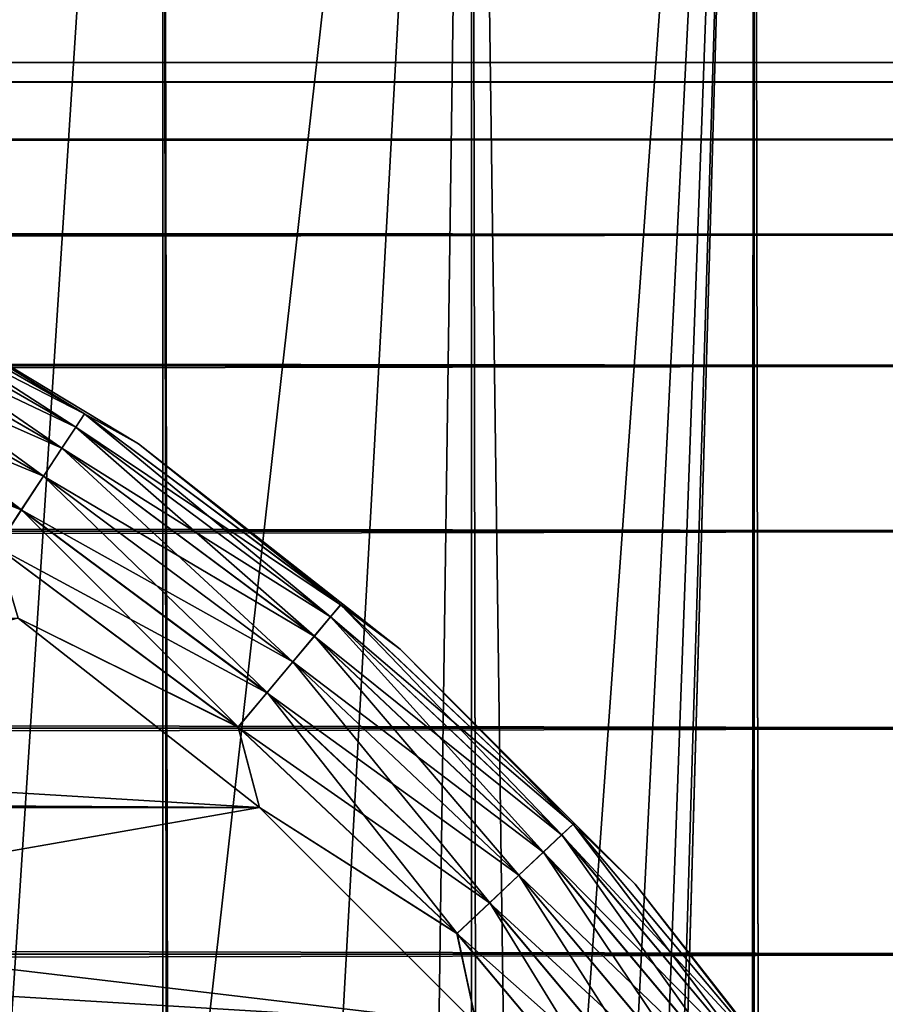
# Model space of a CAD drawing. Extents: x -265 to 265, y 0 to 747.
# Tile 290 of 292: x 256.82 to 260.91, y 728.05 to 732.7. Entities that reach past the tile are written whole.
import ezdxf

# ---------------------------------------------------------------- set-up
doc = ezdxf.new("R2010")
doc.units = 0
doc.header["$LTSCALE"] = 65.185185
for name, color, linetype in [('102', 7, 'CONTINUOUS'), ('106', 7, 'CONTINUOUS'), ('110', 7, 'CONTINUOUS'), ('3', 7, 'CONTINUOUS'), ('87', 7, 'CONTINUOUS'), ('88', 7, 'CONTINUOUS'), ('97', 7, 'CONTINUOUS'), ('98', 7, 'CONTINUOUS')]:
    doc.layers.add(name, color=color, linetype=linetype)

msp = doc.modelspace()

# ---------------------------------------------------------------- linework, layer by layer
at = {"layer": '102', "color": 7, "linetype": 'CONTINUOUS'}
for points in [[(257.3848, 730.6988, -74), (256.0414, 731.5109, -74), (257.3848, 730.6988, -26), (257.3848, 730.6988, -74)], [(257.3848, 730.6988, -26), (256.0414, 731.5109, -74), (256.0414, 731.5109, -26), (257.3848, 730.6988, -26)], [(258.6206, 729.7306, -74), (257.3848, 730.6988, -74), (258.6206, 729.7306, -26), (258.6206, 729.7306, -74)], [(258.6206, 729.7306, -26), (257.3848, 730.6988, -74), (257.3848, 730.6988, -26), (258.6206, 729.7306, -26)], [(259.7306, 728.6206, -74), (258.6206, 729.7306, -74), (259.7306, 728.6206, -26), (259.7306, 728.6206, -74)], [(259.7306, 728.6206, -26), (258.6206, 729.7306, -74), (258.6206, 729.7306, -26), (259.7306, 728.6206, -26)], [(260.6988, 727.3848, -74), (259.7306, 728.6206, -74), (260.6988, 727.3848, -26), (260.6988, 727.3848, -74)], [(260.6988, 727.3848, -26), (259.7306, 728.6206, -74), (259.7306, 728.6206, -26), (260.6988, 727.3848, -26)]]:
    msp.add_3dface(points, dxfattribs=at)
at = {"layer": '106', "color": 7, "linetype": 'CONTINUOUS'}
for points in [[(257.1298, 730.8404, -74.2225), (255.7899, 731.5286, -74.4341), (255.8231, 731.5948, -74.2225), (257.1298, 730.8404, -74.2225)], [(256.0414, 731.5109, -74), (257.1298, 730.8404, -74.2225), (255.8231, 731.5948, -74.2225), (256.0414, 731.5109, -74)], [(257.0891, 730.7785, -74.4341), (255.7363, 731.422, -74.6238), (255.7899, 731.5286, -74.4341), (257.0891, 730.7785, -74.4341)], [(257.0891, 730.7785, -74.4341), (255.7899, 731.5286, -74.4341), (257.1298, 730.8404, -74.2225), (257.0891, 730.7785, -74.4341)], [(256.0414, 731.5109, -74), (257.3848, 730.6988, -74), (257.1298, 730.8404, -74.2225), (256.0414, 731.5109, -74)], [(257.0236, 730.6788, -74.6238), (255.6652, 731.2803, -74.7823), (255.7363, 731.422, -74.6238), (257.0236, 730.6788, -74.6238)], [(257.0236, 730.6788, -74.6238), (255.7363, 731.422, -74.6238), (257.0891, 730.7785, -74.4341), (257.0236, 730.6788, -74.6238)], [(256.9364, 730.5463, -74.7823), (255.58, 731.1106, -74.9014), (255.6652, 731.2803, -74.7823), (256.9364, 730.5463, -74.7823)], [(256.9364, 730.5463, -74.7823), (255.6652, 731.2803, -74.7823), (257.0236, 730.6788, -74.6238), (256.9364, 730.5463, -74.7823)], [(256.8321, 730.3877, -74.9014), (255.485, 730.9215, -74.9752), (255.58, 731.1106, -74.9014), (256.8321, 730.3877, -74.9014)], [(256.8321, 730.3877, -74.9014), (255.58, 731.1106, -74.9014), (256.9364, 730.5463, -74.7823), (256.8321, 730.3877, -74.9014)], [(256.7158, 730.2109, -74.9752), (255.485, 730.9215, -74.9752), (256.8321, 730.3877, -74.9014), (256.7158, 730.2109, -74.9752)], [(258.3401, 729.9394, -74.2225), (257.0891, 730.7785, -74.4341), (257.1298, 730.8404, -74.2225), (258.3401, 729.9394, -74.2225)], [(257.3848, 730.6988, -74), (258.3401, 729.9394, -74.2225), (257.1298, 730.8404, -74.2225), (257.3848, 730.6988, -74)], [(258.2925, 729.8826, -74.4341), (257.0236, 730.6788, -74.6238), (257.0891, 730.7785, -74.4341), (258.2925, 729.8826, -74.4341)], [(258.2925, 729.8826, -74.4341), (257.0891, 730.7785, -74.4341), (258.3401, 729.9394, -74.2225), (258.2925, 729.8826, -74.4341)], [(257.3848, 730.6988, -74), (258.6206, 729.7306, -74), (258.3401, 729.9394, -74.2225), (257.3848, 730.6988, -74)], [(258.2158, 729.7912, -74.6238), (256.9364, 730.5463, -74.7823), (257.0236, 730.6788, -74.6238), (258.2158, 729.7912, -74.6238)], [(258.2158, 729.7912, -74.6238), (257.0236, 730.6788, -74.6238), (258.2925, 729.8826, -74.4341), (258.2158, 729.7912, -74.6238)], [(258.1139, 729.6698, -74.7823), (256.8321, 730.3877, -74.9014), (256.9364, 730.5463, -74.7823), (258.1139, 729.6698, -74.7823)], [(258.1139, 729.6698, -74.7823), (256.9364, 730.5463, -74.7823), (258.2158, 729.7912, -74.6238), (258.1139, 729.6698, -74.7823)], [(257.9918, 729.5243, -74.9014), (256.7158, 730.2109, -74.9752), (256.8321, 730.3877, -74.9014), (257.9918, 729.5243, -74.9014)], [(257.9918, 729.5243, -74.9014), (256.8321, 730.3877, -74.9014), (258.1139, 729.6698, -74.7823), (257.9918, 729.5243, -74.9014)], [(257.8558, 729.3622, -74.9752), (256.8167, 729.8758, -75), (256.7158, 730.2109, -74.9752), (257.8558, 729.3622, -74.9752)], [(257.8558, 729.3622, -74.9752), (256.7158, 730.2109, -74.9752), (257.9918, 729.5243, -74.9014), (257.8558, 729.3622, -74.9752)], [(259.4376, 728.9039, -74.2225), (258.2925, 729.8826, -74.4341), (258.3401, 729.9394, -74.2225), (259.4376, 728.9039, -74.2225)], [(258.6206, 729.7306, -74), (259.4376, 728.9039, -74.2225), (258.3401, 729.9394, -74.2225), (258.6206, 729.7306, -74)], [(257.9575, 728.9821, -75), (256.8167, 729.8758, -75), (257.8558, 729.3622, -74.9752), (257.9575, 728.9821, -75)], [(259.3838, 728.8531, -74.4341), (258.2158, 729.7912, -74.6238), (258.2925, 729.8826, -74.4341), (259.3838, 728.8531, -74.4341)], [(259.3838, 728.8531, -74.4341), (258.2925, 729.8826, -74.4341), (259.4376, 728.9039, -74.2225), (259.3838, 728.8531, -74.4341)], [(259.297, 728.7712, -74.6238), (258.1139, 729.6698, -74.7823), (258.2158, 729.7912, -74.6238), (259.297, 728.7712, -74.6238)], [(259.297, 728.7712, -74.6238), (258.2158, 729.7912, -74.6238), (259.3838, 728.8531, -74.4341), (259.297, 728.7712, -74.6238)], [(258.6206, 729.7306, -74), (259.7306, 728.6206, -74), (259.4376, 728.9039, -74.2225), (258.6206, 729.7306, -74)], [(259.1816, 728.6624, -74.7823), (257.9918, 729.5243, -74.9014), (258.1139, 729.6698, -74.7823), (259.1816, 728.6624, -74.7823)], [(259.1816, 728.6624, -74.7823), (258.1139, 729.6698, -74.7823), (259.297, 728.7712, -74.6238), (259.1816, 728.6624, -74.7823)], [(259.0435, 728.5321, -74.9014), (257.8558, 729.3622, -74.9752), (257.9918, 729.5243, -74.9014), (259.0435, 728.5321, -74.9014)], [(259.0435, 728.5321, -74.9014), (257.9918, 729.5243, -74.9014), (259.1816, 728.6624, -74.7823), (259.0435, 728.5321, -74.9014)], [(258.8895, 728.3869, -74.9752), (257.9575, 728.9821, -75), (257.8558, 729.3622, -74.9752), (258.8895, 728.3869, -74.9752)], [(258.8895, 728.3869, -74.9752), (257.8558, 729.3622, -74.9752), (259.0435, 728.5321, -74.9014), (258.8895, 728.3869, -74.9752)], [(258.9821, 727.9575, -75), (257.9575, 728.9821, -75), (258.8895, 728.3869, -74.9752), (258.9821, 727.9575, -75)], [(260.4075, 727.7481, -74.2225), (259.3838, 728.8531, -74.4341), (259.4376, 728.9039, -74.2225), (260.4075, 727.7481, -74.2225)], [(259.7306, 728.6206, -74), (260.4075, 727.7481, -74.2225), (259.4376, 728.9039, -74.2225), (259.7306, 728.6206, -74)], [(260.3481, 727.7039, -74.4341), (259.297, 728.7712, -74.6238), (259.3838, 728.8531, -74.4341), (260.3481, 727.7039, -74.4341)], [(260.3481, 727.7039, -74.4341), (259.3838, 728.8531, -74.4341), (260.4075, 727.7481, -74.2225), (260.3481, 727.7039, -74.4341)], [(260.2524, 727.6326, -74.6238), (259.1816, 728.6624, -74.7823), (259.297, 728.7712, -74.6238), (260.2524, 727.6326, -74.6238)], [(260.2524, 727.6326, -74.6238), (259.297, 728.7712, -74.6238), (260.3481, 727.7039, -74.4341), (260.2524, 727.6326, -74.6238)], [(260.1252, 727.5379, -74.7823), (259.0435, 728.5321, -74.9014), (259.1816, 728.6624, -74.7823), (260.1252, 727.5379, -74.7823)], [(260.1252, 727.5379, -74.7823), (259.1816, 728.6624, -74.7823), (260.2524, 727.6326, -74.6238), (260.1252, 727.5379, -74.7823)], [(259.7306, 728.6206, -74), (260.6988, 727.3848, -74), (260.4075, 727.7481, -74.2225), (259.7306, 728.6206, -74)], [(259.9729, 727.4245, -74.9014), (258.8895, 728.3869, -74.9752), (259.0435, 728.5321, -74.9014), (259.9729, 727.4245, -74.9014)], [(259.9729, 727.4245, -74.9014), (259.0435, 728.5321, -74.9014), (260.1252, 727.5379, -74.7823), (259.9729, 727.4245, -74.9014)], [(259.8031, 727.2981, -74.9752), (258.9821, 727.9575, -75), (258.8895, 728.3869, -74.9752), (259.8031, 727.2981, -74.9752)], [(259.8031, 727.2981, -74.9752), (258.8895, 728.3869, -74.9752), (259.9729, 727.4245, -74.9014), (259.8031, 727.2981, -74.9752)]]:
    msp.add_3dface(points, dxfattribs=at)
at = {"layer": '110', "color": 7, "linetype": 'CONTINUOUS'}
for points in [[(255.7901, 731.5291, -25.5669), (257.0894, 730.7789, -25.5669), (255.8232, 731.595, -25.7786), (255.7901, 731.5291, -25.5669)], [(256.0414, 731.5109, -26), (255.8232, 731.595, -25.7786), (257.13, 730.8406, -25.7786), (256.0414, 731.5109, -26)], [(255.8232, 731.595, -25.7786), (257.0894, 730.7789, -25.5669), (257.13, 730.8406, -25.7786), (255.8232, 731.595, -25.7786)], [(255.7367, 731.4226, -25.377), (257.024, 730.6794, -25.377), (255.7901, 731.5291, -25.5669), (255.7367, 731.4226, -25.377)], [(255.7901, 731.5291, -25.5669), (257.024, 730.6794, -25.377), (257.0894, 730.7789, -25.5669), (255.7901, 731.5291, -25.5669)], [(257.3848, 730.6988, -26), (256.0414, 731.5109, -26), (257.13, 730.8406, -25.7786), (257.3848, 730.6988, -26)], [(255.6656, 731.2811, -25.2184), (256.9369, 730.5471, -25.2184), (255.7367, 731.4226, -25.377), (255.6656, 731.2811, -25.2184)], [(255.7367, 731.4226, -25.377), (256.9369, 730.5471, -25.2184), (257.024, 730.6794, -25.377), (255.7367, 731.4226, -25.377)], [(255.5804, 731.1115, -25.0991), (256.8326, 730.3885, -25.0991), (255.6656, 731.2811, -25.2184), (255.5804, 731.1115, -25.0991)], [(255.6656, 731.2811, -25.2184), (256.8326, 730.3885, -25.0991), (256.9369, 730.5471, -25.2184), (255.6656, 731.2811, -25.2184)], [(255.5804, 731.1115, -25.0991), (256.7164, 730.2118, -25.0251), (256.8326, 730.3885, -25.0991), (255.5804, 731.1115, -25.0991)], [(257.0894, 730.7789, -25.5669), (258.2928, 729.883, -25.5669), (257.13, 730.8406, -25.7786), (257.0894, 730.7789, -25.5669)], [(257.3848, 730.6988, -26), (257.13, 730.8406, -25.7786), (258.3403, 729.9396, -25.7786), (257.3848, 730.6988, -26)], [(257.13, 730.8406, -25.7786), (258.2928, 729.883, -25.5669), (258.3403, 729.9396, -25.7786), (257.13, 730.8406, -25.7786)], [(257.024, 730.6794, -25.377), (258.2163, 729.7918, -25.377), (257.0894, 730.7789, -25.5669), (257.024, 730.6794, -25.377)], [(257.0894, 730.7789, -25.5669), (258.2163, 729.7918, -25.377), (258.2928, 729.883, -25.5669), (257.0894, 730.7789, -25.5669)], [(258.6206, 729.7306, -26), (257.3848, 730.6988, -26), (258.3403, 729.9396, -25.7786), (258.6206, 729.7306, -26)], [(256.9369, 730.5471, -25.2184), (258.1144, 729.6704, -25.2184), (257.024, 730.6794, -25.377), (256.9369, 730.5471, -25.2184)], [(257.024, 730.6794, -25.377), (258.1144, 729.6704, -25.2184), (258.2163, 729.7918, -25.377), (257.024, 730.6794, -25.377)], [(256.8326, 730.3885, -25.0991), (257.9925, 729.5251, -25.0991), (256.9369, 730.5471, -25.2184), (256.8326, 730.3885, -25.0991)], [(256.9369, 730.5471, -25.2184), (257.9925, 729.5251, -25.0991), (258.1144, 729.6704, -25.2184), (256.9369, 730.5471, -25.2184)], [(256.7164, 730.2118, -25.0251), (257.8565, 729.363, -25.0251), (256.8326, 730.3885, -25.0991), (256.7164, 730.2118, -25.0251)], [(256.8326, 730.3885, -25.0991), (257.8565, 729.363, -25.0251), (257.9925, 729.5251, -25.0991), (256.8326, 730.3885, -25.0991)], [(256.7164, 730.2118, -25.0251), (256.8167, 729.8758, -25), (257.8565, 729.363, -25.0251), (256.7164, 730.2118, -25.0251)], [(258.2928, 729.883, -25.5669), (259.3841, 728.8534, -25.5669), (258.3403, 729.9396, -25.7786), (258.2928, 729.883, -25.5669)], [(258.6206, 729.7306, -26), (258.3403, 729.9396, -25.7786), (259.4378, 728.9041, -25.7786), (258.6206, 729.7306, -26)], [(258.3403, 729.9396, -25.7786), (259.3841, 728.8534, -25.5669), (259.4378, 728.9041, -25.7786), (258.3403, 729.9396, -25.7786)], [(256.8167, 729.8758, -25), (257.9575, 728.9821, -25), (257.8565, 729.363, -25.0251), (256.8167, 729.8758, -25)], [(258.2163, 729.7918, -25.377), (259.2975, 728.7717, -25.377), (258.2928, 729.883, -25.5669), (258.2163, 729.7918, -25.377)], [(258.2928, 729.883, -25.5669), (259.2975, 728.7717, -25.377), (259.3841, 728.8534, -25.5669), (258.2928, 729.883, -25.5669)], [(258.1144, 729.6704, -25.2184), (259.1822, 728.663, -25.2184), (258.2163, 729.7918, -25.377), (258.1144, 729.6704, -25.2184)], [(258.2163, 729.7918, -25.377), (259.1822, 728.663, -25.2184), (259.2975, 728.7717, -25.377), (258.2163, 729.7918, -25.377)], [(259.7306, 728.6206, -26), (258.6206, 729.7306, -26), (259.4378, 728.9041, -25.7786), (259.7306, 728.6206, -26)], [(257.9925, 729.5251, -25.0991), (259.0442, 728.5328, -25.0991), (258.1144, 729.6704, -25.2184), (257.9925, 729.5251, -25.0991)], [(258.1144, 729.6704, -25.2184), (259.0442, 728.5328, -25.0991), (259.1822, 728.663, -25.2184), (258.1144, 729.6704, -25.2184)], [(257.8565, 729.363, -25.0251), (258.8903, 728.3876, -25.0251), (257.9925, 729.5251, -25.0991), (257.8565, 729.363, -25.0251)], [(257.9925, 729.5251, -25.0991), (258.8903, 728.3876, -25.0251), (259.0442, 728.5328, -25.0991), (257.9925, 729.5251, -25.0991)], [(257.8565, 729.363, -25.0251), (257.9575, 728.9821, -25), (258.8903, 728.3876, -25.0251), (257.8565, 729.363, -25.0251)], [(257.9575, 728.9821, -25), (258.9821, 727.9575, -25), (258.8903, 728.3876, -25.0251), (257.9575, 728.9821, -25)], [(259.3841, 728.8534, -25.5669), (260.3485, 727.7042, -25.5669), (259.4378, 728.9041, -25.7786), (259.3841, 728.8534, -25.5669)], [(259.7306, 728.6206, -26), (259.4378, 728.9041, -25.7786), (260.4077, 727.7482, -25.7786), (259.7306, 728.6206, -26)], [(259.4378, 728.9041, -25.7786), (260.3485, 727.7042, -25.5669), (260.4077, 727.7482, -25.7786), (259.4378, 728.9041, -25.7786)], [(259.2975, 728.7717, -25.377), (260.2529, 727.633, -25.377), (259.3841, 728.8534, -25.5669), (259.2975, 728.7717, -25.377)], [(259.3841, 728.8534, -25.5669), (260.2529, 727.633, -25.377), (260.3485, 727.7042, -25.5669), (259.3841, 728.8534, -25.5669)], [(259.1822, 728.663, -25.2184), (260.1259, 727.5384, -25.2184), (259.2975, 728.7717, -25.377), (259.1822, 728.663, -25.2184)], [(259.2975, 728.7717, -25.377), (260.1259, 727.5384, -25.2184), (260.2529, 727.633, -25.377), (259.2975, 728.7717, -25.377)], [(259.0442, 728.5328, -25.0991), (259.9737, 727.4251, -25.0991), (259.1822, 728.663, -25.2184), (259.0442, 728.5328, -25.0991)], [(259.1822, 728.663, -25.2184), (259.9737, 727.4251, -25.0991), (260.1259, 727.5384, -25.2184), (259.1822, 728.663, -25.2184)], [(260.6988, 727.3848, -26), (259.7306, 728.6206, -26), (260.4077, 727.7482, -25.7786), (260.6988, 727.3848, -26)], [(258.8903, 728.3876, -25.0251), (259.804, 727.2988, -25.0251), (259.0442, 728.5328, -25.0991), (258.8903, 728.3876, -25.0251)], [(259.0442, 728.5328, -25.0991), (259.804, 727.2988, -25.0251), (259.9737, 727.4251, -25.0991), (259.0442, 728.5328, -25.0991)], [(258.8903, 728.3876, -25.0251), (258.9821, 727.9575, -25), (259.804, 727.2988, -25.0251), (258.8903, 728.3876, -25.0251)]]:
    msp.add_3dface(points, dxfattribs=at)
at = {"layer": '3', "color": 7, "linetype": 'CONTINUOUS'}
for points in [[(-263, 732.5, 27.5), (-263, 732.4089, 29.0067), (263, 732.5, 27.5), (-263, 732.5, 27.5)], [(263, 732.5, 27.5), (-263, 732.4089, 29.0067), (263, 732.4089, 29.0067), (263, 732.5, 27.5)], [(-263, 732.4089, 25.9933), (-263, 732.5, 27.5), (263, 732.4089, 25.9933), (-263, 732.4089, 25.9933)], [(263, 732.4089, 25.9933), (-263, 732.5, 27.5), (263, 732.5, 27.5), (263, 732.4089, 25.9933)], [(-263, 732.4089, 29.0067), (-263, 732.1368, 30.4914), (263, 732.4089, 29.0067), (-263, 732.4089, 29.0067)], [(263, 732.4089, 29.0067), (-263, 732.1368, 30.4914), (263, 732.1368, 30.4914), (263, 732.4089, 29.0067)], [(-263, 732.1368, 24.5086), (-263, 732.4089, 25.9933), (263, 732.1368, 24.5086), (-263, 732.1368, 24.5086)], [(263, 732.1368, 24.5086), (-263, 732.4089, 25.9933), (263, 732.4089, 25.9933), (263, 732.1368, 24.5086)], [(-263, 732.1368, 30.4914), (-263, 731.6877, 31.9326), (263, 732.1368, 30.4914), (-263, 732.1368, 30.4914)], [(263, 732.1368, 30.4914), (-263, 731.6877, 31.9326), (263, 731.6877, 31.9326), (263, 732.1368, 30.4914)], [(-263, 731.6877, 23.0674), (-263, 732.1368, 24.5086), (263, 731.6877, 23.0674), (-263, 731.6877, 23.0674)], [(263, 731.6877, 23.0674), (-263, 732.1368, 24.5086), (263, 732.1368, 24.5086), (263, 731.6877, 23.0674)], [(-263, 731.6877, 31.9326), (-263, 731.0682, 33.309), (263, 731.6877, 31.9326), (-263, 731.6877, 31.9326)], [(263, 731.6877, 31.9326), (-263, 731.0682, 33.309), (263, 731.0682, 33.309), (263, 731.6877, 31.9326)], [(-263, 731.0682, 21.691), (-263, 731.6877, 23.0674), (263, 731.0682, 21.691), (-263, 731.0682, 21.691)], [(263, 731.0682, 21.691), (-263, 731.6877, 23.0674), (263, 731.6877, 23.0674), (263, 731.0682, 21.691)], [(-263, 731.0682, 33.309), (-263, 730.2873, 34.6008), (263, 731.0682, 33.309), (-263, 731.0682, 33.309)], [(263, 731.0682, 33.309), (-263, 730.2873, 34.6008), (263, 730.2873, 34.6008), (263, 731.0682, 33.309)], [(-263, 730.2873, 20.3992), (-263, 731.0682, 21.691), (263, 730.2873, 20.3992), (-263, 730.2873, 20.3992)], [(263, 730.2873, 20.3992), (-263, 731.0682, 21.691), (263, 731.0682, 21.691), (263, 730.2873, 20.3992)], [(-263, 730.2873, 34.6008), (-263, 729.3564, 35.789), (263, 730.2873, 34.6008), (-263, 730.2873, 34.6008)], [(263, 730.2873, 34.6008), (-263, 729.3564, 35.789), (263, 729.3564, 35.789), (263, 730.2873, 34.6008)], [(-263, 729.3564, 19.211), (-263, 730.2873, 20.3992), (263, 729.3564, 19.211), (-263, 729.3564, 19.211)], [(263, 729.3564, 19.211), (-263, 730.2873, 20.3992), (263, 730.2873, 20.3992), (263, 729.3564, 19.211)], [(-263, 729.3564, 35.789), (-263, 728.289, 36.8564), (263, 729.3564, 35.789), (-263, 729.3564, 35.789)], [(263, 729.3564, 35.789), (-263, 728.289, 36.8564), (263, 728.289, 36.8564), (263, 729.3564, 35.789)], [(-263, 728.289, 18.1436), (-263, 729.3564, 19.211), (263, 728.289, 18.1436), (-263, 728.289, 18.1436)], [(263, 728.289, 18.1436), (-263, 729.3564, 19.211), (263, 729.3564, 19.211), (263, 728.289, 18.1436)], [(-263, 728.289, 36.8564), (-263, 727.1008, 37.7873), (263, 728.289, 36.8564), (-263, 728.289, 36.8564)], [(263, 728.289, 36.8564), (-263, 727.1008, 37.7873), (263, 727.1008, 37.7873), (263, 728.289, 36.8564)], [(-263, 727.1008, 17.2127), (-263, 728.289, 18.1436), (263, 727.1008, 17.2127), (-263, 727.1008, 17.2127)], [(263, 727.1008, 17.2127), (-263, 728.289, 18.1436), (263, 728.289, 18.1436), (263, 727.1008, 17.2127)]]:
    msp.add_3dface(points, dxfattribs=at)
at = {"layer": '87', "color": 7, "linetype": 'CONTINUOUS'}
for points in [[(255.9412, 1, 13.7732), (257.5, 1, 12.9904), (255.9412, 739, 13.7732), (255.9412, 1, 13.7732)], [(255.9412, 739, 13.7732), (257.5, 1, 12.9904), (257.5, 739, 12.9904), (255.9412, 739, 13.7732)], [(257.5, 1, 12.9904), (258.9574, 1, 12.0318), (257.5, 739, 12.9904), (257.5, 1, 12.9904)], [(257.5, 739, 12.9904), (258.9574, 1, 12.0318), (258.9574, 739, 12.0318), (257.5, 739, 12.9904)], [(258.9574, 1, 12.0318), (260.2936, 1, 10.9106), (258.9574, 739, 12.0318), (258.9574, 1, 12.0318)], [(258.9574, 739, 12.0318), (260.2936, 1, 10.9106), (260.2936, 739, 10.9106), (258.9574, 739, 12.0318)], [(260.2936, 1, 10.9106), (261.4907, 1, 9.6418), (260.2936, 739, 10.9106), (260.2936, 1, 10.9106)], [(260.2936, 739, 10.9106), (261.4907, 1, 9.6418), (261.4907, 739, 9.6418), (260.2936, 739, 10.9106)]]:
    msp.add_3dface(points, dxfattribs=at)
at = {"layer": '88', "color": 7, "linetype": 'CONTINUOUS'}
for points in [[(255.9412, 739, -13.7732), (257.5, 739, -12.9904), (256.7238, 727.0606, -13.4086), (255.9412, 739, -13.7732)], [(256.7238, 727.0606, -13.4086), (257.5, 739, -12.9904), (257.5188, 726.2073, -12.9795), (256.7238, 727.0606, -13.4086)], [(257.5, 739, -12.9904), (258.9574, 739, -12.0318), (257.5188, 726.2073, -12.9795), (257.5, 739, -12.9904)], [(257.5188, 726.2073, -12.9795), (258.9574, 739, -12.0318), (258.2014, 725.2726, -12.5594), (257.5188, 726.2073, -12.9795)], [(258.2014, 725.2726, -12.5594), (258.9574, 739, -12.0318), (258.7538, 724.2934, -12.1808), (258.2014, 725.2726, -12.5594)], [(258.7538, 724.2934, -12.1808), (258.9574, 739, -12.0318), (259.1715, 723.3085, -11.8694), (258.7538, 724.2934, -12.1808)], [(258.9574, 739, -12.0318), (260.2936, 739, -10.9106), (259.1715, 723.3085, -11.8694), (258.9574, 739, -12.0318)], [(259.1715, 723.3085, -11.8694), (260.2936, 739, -10.9106), (259.4651, 722.3396, -11.6366), (259.1715, 723.3085, -11.8694)], [(259.4651, 722.3396, -11.6366), (260.2936, 739, -10.9106), (259.65, 721.3925, -11.4838), (259.4651, 722.3396, -11.6366)], [(259.65, 721.3925, -11.4838), (260.2936, 739, -10.9106), (259.739, 720.4621, -11.4084), (259.65, 721.3925, -11.4838)], [(259.739, 720.4621, -11.4084), (260.2936, 739, -10.9106), (259.739, 719.538, -11.4084), (259.739, 720.4621, -11.4084)], [(259.739, 719.538, -11.4084), (260.2936, 739, -10.9106), (259.739, 20.4621, -11.4084), (259.739, 719.538, -11.4084)], [(260.2936, 739, -10.9106), (260.2936, 1, -10.9106), (259.739, 20.4621, -11.4084), (260.2936, 739, -10.9106)], [(261.4907, 1, -9.6418), (260.2936, 1, -10.9106), (261.4907, 739, -9.6418), (261.4907, 1, -9.6418)], [(261.4907, 739, -9.6418), (260.2936, 1, -10.9106), (260.2936, 739, -10.9106), (261.4907, 739, -9.6418)]]:
    msp.add_3dface(points, dxfattribs=at)
at = {"layer": '97', "color": 7, "linetype": 'CONTINUOUS'}
for points in [[(256.8167, 729.8758, -25), (253.7312, 729.0078, -25), (257.9575, 728.9821, -25), (256.8167, 729.8758, -25)], [(253.7312, 729.0078, -25), (254.875, 728.4437, -25), (257.9575, 728.9821, -25), (253.7312, 729.0078, -25)], [(257.9575, 728.9821, -25), (254.875, 728.4437, -25), (258.9821, 727.9575, -25), (257.9575, 728.9821, -25)], [(254.875, 728.4437, -25), (255.9354, 727.7352, -25), (258.9821, 727.9575, -25), (254.875, 728.4437, -25)]]:
    msp.add_3dface(points, dxfattribs=at)
at = {"layer": '98', "color": 7, "linetype": 'CONTINUOUS'}
for points in [[(242.0425, 728.9821, -75), (243.1833, 729.8758, -75), (257.9575, 728.9821, -75), (242.0425, 728.9821, -75)], [(257.9575, 728.9821, -75), (243.1833, 729.8758, -75), (256.8167, 729.8758, -75), (257.9575, 728.9821, -75)], [(241.0179, 727.9575, -75), (242.0425, 728.9821, -75), (258.9821, 727.9575, -75), (241.0179, 727.9575, -75)], [(258.9821, 727.9575, -75), (242.0425, 728.9821, -75), (257.9575, 728.9821, -75), (258.9821, 727.9575, -75)]]:
    msp.add_3dface(points, dxfattribs=at)

doc.saveas('drawing.dxf')
